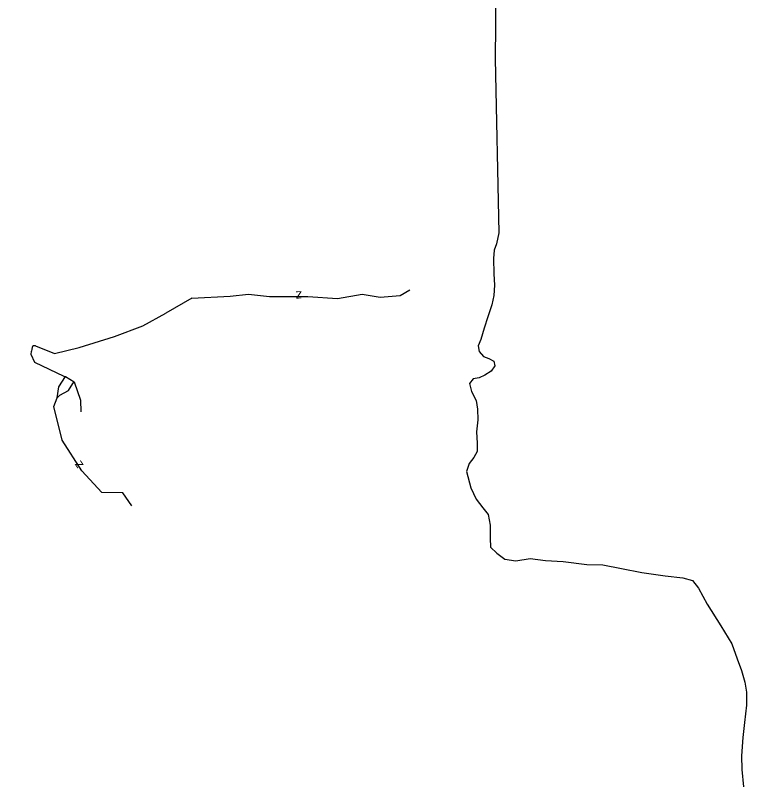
# Model space of a CAD drawing. Extents: x 2030130 to 2036320, y 723205 to 762423.
# Drawn here: x 2031992 to 2032763, y 730125 to 730936 of the extents above; entities that cross this region are included whole.
import ezdxf

# ---------------------------------------------------------------- set-up
doc = ezdxf.new("R2010")
doc.units = 0
for name, color, linetype in [('Draft_Station Tics Major', 7, 'Continuous'), ('Old_Level_51', 7, 'Continuous'), ('Prop Alignment Horizontal', 7, 'Continuous')]:
    doc.layers.add(name, color=color, linetype=linetype)

msp = doc.modelspace()

# ---------------------------------------------------------------- linework, layer by layer
at = {"layer": 'Draft_Station Tics Major'}
for points in [[(2031992.02, 731520.63), (2032039.17, 731528.18), (2032077.3, 731540.1), (2032098.67, 731550.48), (2032106.29, 731546.74), (2032107.46, 731541.96), (2032121.07, 731414.97), (2032130.85, 731273.94), (2032087.39, 731181.47), (2032124.13, 731142.74), (2032150.1, 731178.37), (2032206.4, 731123.08), (2032331.16, 731160.56), (2032441.53, 731178.1), (2032498.26, 731170.73), (2032499.4, 731068.22), (2032497.75, 730889.92), (2032501.48, 730706.68)], [(2032501.48, 730706.68), (2032498.87, 730695.17), (2032496.71, 730688.39), (2032495.66, 730679.64), (2032496.05, 730663.31), (2032496.85, 730651.38), (2032496.22, 730640.63), (2032493.98, 730630.86), (2032489.99, 730618.26), (2032486.11, 730606.26), (2032482.44, 730594.32), (2032479.68, 730587.68), (2032480.58, 730581.55), (2032485.46, 730576.43), (2032490.9, 730574.39), (2032496.28, 730571.47), (2032497.1, 730566.35), (2032493.39, 730560.89), (2032486.79, 730556.58), (2032480.9, 730553.82), (2032474.44, 730552.84), (2032470.39, 730547.84), (2032472.66, 730539.54), (2032477.62, 730529.82), (2032478.83, 730520.97), (2032479.28, 730509.77), (2032477.89, 730497.08), (2032478.61, 730485.15), (2032478.76, 730476.28), (2032475.26, 730469.82), (2032470.16, 730463.74), (2032467.3, 730455.22), (2032472.05, 730437.96), (2032477.58, 730425.91), (2032484.66, 730416.82), (2032490.31, 730410.04), (2032492.43, 730398.67), (2032492.45, 730384.93), (2032492.67, 730375.53), (2032499.31, 730369.31), (2032507.82, 730362.78), (2032519.32, 730360.96), (2032534.62, 730363.41), (2032550.79, 730361.61), (2032569.28, 730360.51), (2032594.34, 730357.31), (2032611.09, 730356.85), (2032630.63, 730352.9), (2032652.31, 730348.85), (2032676.78, 730345.19), (2032695.48, 730343.29), (2032705.4, 730340.45), (2032711.87, 730332.15)], [(2032711.87, 730332.15), (2032720.95, 730315.6), (2032735.31, 730292.58), (2032746.88, 730273.75), (2032752.64, 730257.74), (2032757.28, 730245.69), (2032760.66, 730233.42), (2032762.56, 730222.58), (2032762.31, 730209.19), (2032760.42, 730190.74), (2032758.56, 730174.87), (2032757.08, 730155.83), (2032757.65, 730141.19), (2032759.14, 730122.99)]]:
    msp.add_lwpolyline(points, dxfattribs=at)
at = {"layer": 'Old_Level_51'}
for p, q in [((2032043.49, 730555.43), (2032044.78, 730555.11)), ((2032052.63, 730547.8), (2032053.87, 730549.72))]:
    msp.add_line(p, q, dxfattribs=at)
at = {"layer": 'Prop Alignment Horizontal'}
for p, q in [((2032177.96, 730637.87), (2032150.72, 730622.09)), ((2032008.74, 730578.27), (2032009.02, 730581.96)), ((2032012.37, 730570.08), (2032008.74, 730578.27)), ((2032043.49, 730555.43), (2032012.37, 730570.08)), ((2032037.95, 730544.43), (2032044.78, 730555.11)), ((2032035.91, 730532.66), (2032037.95, 730544.43)), ((2032035.91, 730532.66), (2032038.85, 730535.75)), ((2032032.52, 730523.61), (2032035.91, 730532.66)), ((2032041.2, 730488.1), (2032032.52, 730523.61)), ((2032062.18, 730455.98), (2032041.2, 730488.1)), ((2032083, 730433.06), (2032062.18, 730455.98)), ((2032105.17, 730432.6), (2032083, 730433.06)), ((2032114.62, 730419.16), (2032105.17, 730432.6))]:
    msp.add_line(p, q, dxfattribs=at)
for points in [[(2032177.96, 730637.87), (2032218.18, 730640.03), (2032237.81, 730641.96), (2032259.66, 730639.65), (2032300.35, 730639.68), (2032331.34, 730637.31), (2032357.49, 730641.9), (2032376.31, 730638.72), (2032397.42, 730640.5), (2032407.72, 730646.7)], [(2032013.19, 730587.58), (2032033.12, 730579.41), (2032059.38, 730585.76), (2032096.36, 730597.27), (2032126.31, 730608.76), (2032150.72, 730622.09)], [(2032044.78, 730555.11), (2032053.87, 730549.72), (2032060.68, 730530.26), (2032060.89, 730518.03)], [(2032038.85, 730535.75), (2032048.11, 730540.63), (2032052.63, 730547.8)]]:
    msp.add_lwpolyline(points, dxfattribs=at)
msp.add_spline([(2032013.19, 730587.58), (2032011.19, 730587.67), (2032009.02, 730581.96)], degree=3, dxfattribs=at)

# ---------------------------------------------------------------- texts
for rotation, p in [(181.0897, (2032293.88, 730645.18)), (123.86035, (2032064.29, 730462))]:
    msp.add_text('z', height=10, rotation=rotation, dxfattribs=at).set_placement(p)

doc.saveas('drawing.dxf')
